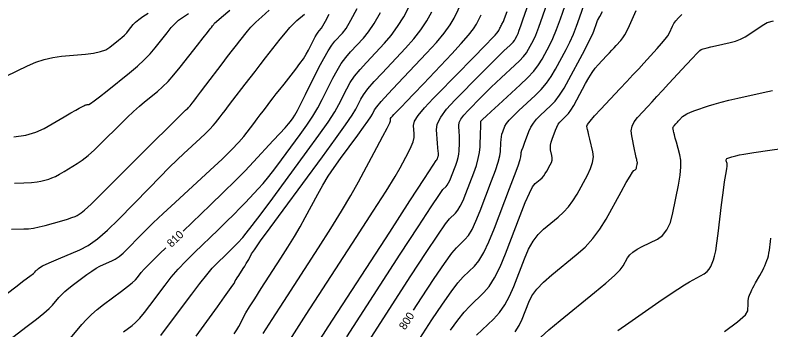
# Model space of a CAD drawing. Extents: x 2082232 to 2083549, y 592624 to 593832.
# Drawn here: x 2083382.5 to 2083448.5, y 592866.3 to 592893.8 of the extents above; entities that cross this region are included whole.
import ezdxf

# ---------------------------------------------------------------- set-up
doc = ezdxf.new("R2010")
doc.units = 0
doc.layers.add('DT_X_Contour_Major', color=7, linetype='Continuous')
doc.layers.add('DT_X_Contour_Minor', color=7, linetype='Continuous')

msp = doc.modelspace()

# ---------------------------------------------------------------- linework, layer by layer
at = {"layer": 'DT_X_Contour_Major'}
for points in [[(2083417.318, 592867.993), (2083418.001, 592869.047), (2083419.125, 592870.76), (2083420.008, 592872.061), (2083420.652, 592872.949), (2083421.055, 592873.425), (2083421.81, 592874.144), (2083422.104, 592874.503), (2083422.423, 592875.041), (2083422.765, 592875.759), (2083423.131, 592876.655), (2083424.138, 592879.285), (2083424.47, 592880.184), (2083424.71, 592880.909), (2083424.858, 592881.459), (2083424.914, 592881.834), (2083424.941, 592882.602), (2083424.959, 592882.878), (2083424.992, 592883.128), (2083425.04, 592883.353), (2083425.104, 592883.553), (2083425.294, 592884.053), (2083425.424, 592884.279), (2083425.671, 592884.582), (2083426.035, 592884.962), (2083426.516, 592885.418), (2083427.956, 592886.739), (2083428.471, 592887.253), (2083428.937, 592887.805), (2083429.355, 592888.394), (2083429.723, 592889.021), (2083430.641, 592890.744), (2083430.973, 592891.402), (2083431.282, 592892.083), (2083431.567, 592892.786), (2083431.828, 592893.512), (2083432.493, 592895.48)], [(2083382.394, 592883.127), (2083383.43, 592883.278), (2083384.312, 592883.52), (2083385.04, 592883.855), (2083386.776, 592884.87), (2083387.357, 592885.209), (2083387.798, 592885.464), (2083388.098, 592885.634), (2083388.259, 592885.721), (2083388.5, 592885.84), (2083388.586, 592885.88), (2083388.664, 592885.91), (2083388.733, 592885.929), (2083388.795, 592885.939), (2083388.947, 592885.953), (2083389.089, 592886.031), (2083389.4, 592886.255), (2083389.88, 592886.626), (2083390.529, 592887.143), (2083392.485, 592888.718), (2083393.175, 592889.296), (2083393.78, 592889.851), (2083394.298, 592890.383), (2083394.731, 592890.891), (2083395.771, 592892.214), (2083396.141, 592892.667), (2083396.473, 592893.031), (2083396.765, 592893.308), (2083397.02, 592893.498), (2083397.646, 592893.886)], [(2083397.169, 592874.877), (2083399.534, 592877.149), (2083400.697, 592878.275), (2083401.714, 592879.28), (2083402.586, 592880.163), (2083403.312, 592880.925), (2083405.054, 592882.794), (2083405.638, 592883.423), (2083406.081, 592883.909), (2083406.384, 592884.251), (2083406.548, 592884.449), (2083406.797, 592884.787), (2083406.934, 592885.008), (2083407.158, 592885.419), (2083407.47, 592886.019), (2083407.868, 592886.809), (2083409.048, 592889.167), (2083409.467, 592889.974), (2083409.838, 592890.627), (2083410.161, 592891.125), (2083410.436, 592891.468), (2083411.107, 592892.177), (2083411.417, 592892.594), (2083411.845, 592893.311), (2083412.391, 592894.328)], [(2083404.184, 592865.934), (2083404.956, 592867.151), (2083405.974, 592868.732), (2083409.018, 592873.431), (2083410.092, 592875.113), (2083411.031, 592876.635), (2083411.836, 592877.996), (2083412.506, 592879.197), (2083414.112, 592882.184), (2083414.638, 592883.171), (2083415.013, 592883.889), (2083415.237, 592884.34), (2083415.308, 592884.523), (2083415.297, 592884.653), (2083415.313, 592884.715), (2083415.367, 592884.803), (2083415.461, 592884.918), (2083415.595, 592885.059), (2083416.002, 592885.471), (2083416.252, 592885.73), (2083416.696, 592886.195), (2083417.335, 592886.868), (2083418.169, 592887.749), (2083420.65, 592890.373), (2083421.483, 592891.273), (2083422.121, 592892.004), (2083422.565, 592892.566), (2083422.814, 592892.959), (2083423.219, 592893.783)], [(2083428.424, 592865.623), (2083429.15, 592866.265), (2083430.137, 592867.085), (2083433.116, 592869.511), (2083434.111, 592870.339), (2083434.863, 592871.005), (2083435.372, 592871.509), (2083435.636, 592871.85), (2083436.018, 592872.543), (2083436.206, 592872.8), (2083436.482, 592873.051), (2083436.846, 592873.297), (2083437.299, 592873.537), (2083438.625, 592874.17), (2083439.083, 592874.492), (2083439.462, 592874.984), (2083439.761, 592875.644), (2083439.981, 592876.474), (2083440.461, 592878.912), (2083440.605, 592879.763), (2083440.675, 592880.488), (2083440.672, 592881.085), (2083440.595, 592881.556), (2083440.293, 592882.643), (2083440.191, 592883.009), (2083440.114, 592883.292), (2083440.062, 592883.493), (2083440.034, 592883.61), (2083439.991, 592883.814), (2083439.984, 592883.888), (2083439.996, 592883.959), (2083440.027, 592884.026), (2083440.076, 592884.09), (2083440.232, 592884.256), (2083440.296, 592884.324), (2083440.37, 592884.404), (2083440.454, 592884.495), (2083440.548, 592884.597), (2083440.813, 592884.885), (2083440.956, 592885), (2083441.186, 592885.126), (2083441.503, 592885.264), (2083441.907, 592885.413), (2083443.102, 592885.829), (2083443.597, 592885.988), (2083444.187, 592886.154), (2083444.872, 592886.327), (2083445.651, 592886.506), (2083447.854, 592886.994), (2083448.687, 592887.169)], [(2083387.326, 592865.546), (2083388.322, 592866.728), (2083388.721, 592867.17), (2083389.172, 592867.609), (2083389.676, 592868.047), (2083390.231, 592868.482), (2083391.78, 592869.64), (2083392.304, 592870.04), (2083392.714, 592870.373), (2083393.009, 592870.64), (2083393.19, 592870.838), (2083393.521, 592871.279), (2083393.783, 592871.572), (2083394.324, 592872.12), (2083395.143, 592872.924), (2083395.656, 592873.42)]]:
    msp.add_lwpolyline(points, dxfattribs=at)
at = {"layer": 'DT_X_Contour_Minor'}
for points in [[(2083395.218, 592865.768), (2083395.895, 592866.672), (2083397.929, 592869.386), (2083398.637, 592870.315), (2083399.234, 592871.067), (2083399.722, 592871.642), (2083400.1, 592872.041), (2083400.96, 592872.867), (2083401.264, 592873.161), (2083401.53, 592873.424), (2083401.757, 592873.655), (2083401.947, 592873.853), (2083402.402, 592874.342), (2083402.693, 592874.693), (2083403.223, 592875.383), (2083403.993, 592876.409), (2083405.004, 592877.773), (2083408.018, 592881.859), (2083409.039, 592883.265), (2083409.842, 592884.416), (2083410.427, 592885.313), (2083410.794, 592885.955), (2083411.481, 592887.329), (2083411.781, 592887.858), (2083412.165, 592888.417), (2083412.635, 592889.004), (2083413.188, 592889.62), (2083414.778, 592891.301), (2083415.361, 592891.978), (2083415.919, 592892.749), (2083416.451, 592893.614), (2083416.958, 592894.571)], [(2083401.635, 592865.926), (2083401.859, 592866.263), (2083402.041, 592866.558), (2083402.178, 592866.81), (2083402.488, 592867.426), (2083402.67, 592867.752), (2083402.984, 592868.269), (2083403.429, 592868.977), (2083404.007, 592869.875), (2083405.724, 592872.525), (2083406.339, 592873.492), (2083406.897, 592874.403), (2083407.399, 592875.26), (2083407.844, 592876.062), (2083408.954, 592878.127), (2083409.39, 592878.901), (2083409.863, 592879.674), (2083410.374, 592880.446), (2083410.923, 592881.216), (2083412.437, 592883.269), (2083412.943, 592883.961), (2083413.325, 592884.497), (2083413.584, 592884.877), (2083413.719, 592885.101), (2083413.913, 592885.49), (2083414.095, 592885.742), (2083414.493, 592886.206), (2083415.108, 592886.883), (2083415.941, 592887.772), (2083418.449, 592890.425), (2083419.305, 592891.363), (2083419.993, 592892.188), (2083420.512, 592892.899), (2083420.862, 592893.497), (2083421.571, 592894.939)], [(2083408.099, 592863.795), (2083409.863, 592866.519), (2083415.234, 592874.807), (2083416.999, 592877.528), (2083418.263, 592879.475), (2083419.027, 592880.649), (2083419.292, 592881.05), (2083419.33, 592881.086), (2083419.344, 592881.104), (2083419.36, 592881.131), (2083419.378, 592881.167), (2083419.396, 592881.212), (2083419.447, 592881.345), (2083419.464, 592881.393), (2083419.476, 592881.437), (2083419.484, 592881.477), (2083419.487, 592881.513), (2083419.491, 592881.605), (2083419.487, 592881.691), (2083419.474, 592881.878), (2083419.45, 592882.168), (2083419.418, 592882.559), (2083419.317, 592883.739), (2083419.39, 592884.233), (2083419.684, 592884.831), (2083420.199, 592885.532), (2083420.936, 592886.337), (2083423.193, 592888.62), (2083423.957, 592889.389), (2083424.553, 592889.986), (2083424.981, 592890.409), (2083425.243, 592890.659), (2083425.718, 592891.095), (2083425.882, 592891.252), (2083426.017, 592891.398), (2083426.122, 592891.533), (2083426.2, 592891.657), (2083426.367, 592891.97), (2083426.445, 592892.143), (2083426.555, 592892.428), (2083426.698, 592892.823), (2083426.872, 592893.329), (2083427.378, 592894.828)], [(2083411.47, 592865.655), (2083416.157, 592872.887), (2083417.707, 592875.272), (2083418.845, 592877.004), (2083419.569, 592878.082), (2083419.879, 592878.508), (2083420.156, 592878.772), (2083420.264, 592878.904), (2083420.381, 592879.101), (2083420.507, 592879.364), (2083420.641, 592879.693), (2083421.011, 592880.658), (2083421.133, 592881.006), (2083421.223, 592881.327), (2083421.281, 592881.62), (2083421.306, 592881.885), (2083421.329, 592882.555), (2083421.334, 592882.803), (2083421.333, 592883.045), (2083421.324, 592883.28), (2083421.308, 592883.509), (2083421.257, 592884.11), (2083421.294, 592884.362), (2083421.444, 592884.667), (2083421.707, 592885.024), (2083422.082, 592885.434), (2083423.232, 592886.597), (2083423.665, 592887.03), (2083424.102, 592887.456), (2083424.542, 592887.874), (2083424.985, 592888.286), (2083426.171, 592889.374), (2083426.58, 592889.768), (2083426.917, 592890.133), (2083427.182, 592890.47), (2083427.374, 592890.778), (2083427.791, 592891.562), (2083427.988, 592891.994), (2083428.263, 592892.704), (2083428.618, 592893.691), (2083429.053, 592894.956)], [(2083413.076, 592864.792), (2083417.079, 592870.967), (2083418.416, 592873.016), (2083419.427, 592874.532), (2083420.11, 592875.516), (2083420.467, 592875.966), (2083420.983, 592876.458), (2083421.184, 592876.703), (2083421.402, 592877.071), (2083421.636, 592877.561), (2083421.886, 592878.174), (2083422.575, 592879.972), (2083422.803, 592880.62), (2083422.97, 592881.217), (2083423.077, 592881.763), (2083423.124, 592882.257), (2083423.168, 592883.505), (2083423.182, 592883.916), (2083423.192, 592884.212), (2083423.197, 592884.393), (2083423.199, 592884.459), (2083423.197, 592884.481), (2083423.198, 592884.491), (2083423.204, 592884.502), (2083423.214, 592884.515), (2083423.228, 592884.531), (2083423.271, 592884.575), (2083423.374, 592884.671), (2083423.651, 592884.926), (2083424.102, 592885.34), (2083424.727, 592885.913), (2083426.625, 592887.654), (2083427.279, 592888.284), (2083427.818, 592888.868), (2083428.241, 592889.407), (2083428.549, 592889.9), (2083429.216, 592891.153), (2083429.488, 592891.721), (2083429.803, 592892.484), (2083430.161, 592893.443), (2083430.563, 592894.598)], [(2083380.456, 592868.444), (2083382.564, 592870.033), (2083383.26, 592870.559), (2083383.767, 592870.948), (2083384.086, 592871.198), (2083384.217, 592871.31), (2083384.313, 592871.424), (2083384.354, 592871.469), (2083384.406, 592871.518), (2083384.468, 592871.57), (2083384.54, 592871.626), (2083384.746, 592871.779), (2083384.9, 592871.866), (2083385.21, 592872.012), (2083385.673, 592872.215), (2083386.292, 592872.477), (2083388.147, 592873.253), (2083388.881, 592873.636), (2083389.69, 592874.204), (2083390.574, 592874.958), (2083391.535, 592875.896), (2083394.196, 592878.645), (2083395.136, 592879.608), (2083395.957, 592880.435), (2083396.661, 592881.125), (2083397.248, 592881.678), (2083398.656, 592882.973), (2083399.136, 592883.423), (2083399.523, 592883.799), (2083399.814, 592884.104), (2083400.011, 592884.335), (2083400.411, 592884.855), (2083400.593, 592885.093), (2083400.839, 592885.415), (2083401.15, 592885.822), (2083401.524, 592886.313), (2083402.609, 592887.737), (2083403.025, 592888.28), (2083403.46, 592888.843), (2083403.913, 592889.425), (2083404.385, 592890.026), (2083405.666, 592891.655), (2083406.118, 592892.215), (2083406.51, 592892.675), (2083406.844, 592893.035), (2083407.12, 592893.294), (2083407.775, 592893.85)], [(2083381.14, 592864.759), (2083383.552, 592866.578), (2083384.37, 592867.205), (2083385.012, 592867.723), (2083385.479, 592868.13), (2083385.771, 592868.428), (2083386.317, 592869.076), (2083386.551, 592869.329), (2083386.843, 592869.604), (2083387.194, 592869.9), (2083387.603, 592870.216), (2083388.77, 592871.089), (2083389.188, 592871.389), (2083389.567, 592871.638), (2083389.906, 592871.833), (2083390.206, 592871.977), (2083390.951, 592872.289), (2083391.246, 592872.443), (2083391.572, 592872.671), (2083391.927, 592872.974), (2083392.313, 592873.351), (2083393.383, 592874.457), (2083393.877, 592874.951), (2083394.558, 592875.605), (2083395.425, 592876.42), (2083396.478, 592877.394), (2083399.534, 592880.205), (2083400.577, 592881.181), (2083401.416, 592881.999), (2083402.049, 592882.659), (2083402.476, 592883.161), (2083403.344, 592884.291), (2083403.651, 592884.692), (2083403.923, 592885.047), (2083404.16, 592885.356), (2083404.361, 592885.619), (2083404.85, 592886.261), (2083405.059, 592886.533), (2083405.319, 592886.868), (2083405.63, 592887.266), (2083405.992, 592887.727), (2083407.027, 592889.041), (2083407.387, 592889.514), (2083407.691, 592889.945), (2083407.939, 592890.336), (2083408.132, 592890.686), (2083408.572, 592891.565), (2083408.726, 592891.864), (2083408.859, 592892.102), (2083408.97, 592892.278), (2083409.06, 592892.392), (2083409.271, 592892.616), (2083409.399, 592892.807), (2083409.623, 592893.215), (2083409.944, 592893.839)], [(2083381.717, 592888.411), (2083383.586, 592889.337), (2083384.296, 592889.649), (2083385.027, 592889.891), (2083385.778, 592890.063), (2083386.55, 592890.166), (2083388.633, 592890.347), (2083389.352, 592890.435), (2083389.948, 592890.564), (2083390.42, 592890.734), (2083390.769, 592890.945), (2083391.535, 592891.561), (2083391.805, 592891.788), (2083392.042, 592892.005), (2083392.245, 592892.213), (2083392.414, 592892.412), (2083392.821, 592892.93), (2083393.016, 592893.138), (2083393.296, 592893.374), (2083393.66, 592893.637), (2083394.109, 592893.928)], [(2083382.179, 592875.062), (2083383.243, 592875.074), (2083383.661, 592875.098), (2083384.114, 592875.158), (2083384.604, 592875.255), (2083385.13, 592875.389), (2083386.582, 592875.795), (2083387.074, 592875.939), (2083387.463, 592876.064), (2083387.748, 592876.17), (2083387.93, 592876.259), (2083388.277, 592876.471), (2083388.554, 592876.704), (2083389.127, 592877.244), (2083389.995, 592878.092), (2083391.158, 592879.247), (2083394.653, 592882.738), (2083395.807, 592883.889), (2083396.647, 592884.724), (2083397.172, 592885.242), (2083397.384, 592885.444), (2083397.528, 592885.56), (2083397.585, 592885.61), (2083397.646, 592885.672), (2083397.711, 592885.745), (2083397.781, 592885.831), (2083397.973, 592886.076), (2083398.102, 592886.242), (2083398.345, 592886.559), (2083398.701, 592887.025), (2083399.171, 592887.642), (2083400.576, 592889.485), (2083401.068, 592890.129), (2083401.491, 592890.68), (2083401.845, 592891.138), (2083402.13, 592891.503), (2083402.797, 592892.35), (2083403.103, 592892.702), (2083403.522, 592893.124), (2083404.054, 592893.615), (2083404.699, 592894.176)], [(2083382.429, 592879.079), (2083383.254, 592879.097), (2083383.917, 592879.131), (2083384.415, 592879.179), (2083384.751, 592879.242), (2083385.426, 592879.432), (2083385.701, 592879.526), (2083386.019, 592879.668), (2083386.379, 592879.857), (2083386.782, 592880.092), (2083387.914, 592880.784), (2083388.364, 592881.089), (2083388.865, 592881.486), (2083389.417, 592881.976), (2083390.02, 592882.557), (2083391.696, 592884.231), (2083392.299, 592884.823), (2083392.852, 592885.344), (2083393.354, 592885.793), (2083393.805, 592886.172), (2083394.942, 592887.087), (2083395.385, 592887.477), (2083395.864, 592887.961), (2083396.377, 592888.54), (2083396.925, 592889.213), (2083398.433, 592891.132), (2083398.932, 592891.769), (2083399.301, 592892.239), (2083399.539, 592892.542), (2083399.645, 592892.679), (2083399.754, 592892.823), (2083399.793, 592892.873), (2083399.826, 592892.916), (2083399.853, 592892.951), (2083399.875, 592892.979), (2083399.927, 592893.045), (2083400.089, 592893.19), (2083400.534, 592893.573), (2083401.264, 592894.196)], [(2083391.967, 592866.081), (2083392.709, 592866.636), (2083393.016, 592866.902), (2083393.378, 592867.283), (2083393.796, 592867.779), (2083394.27, 592868.391), (2083395.608, 592870.176), (2083396.144, 592870.855), (2083396.75, 592871.555), (2083397.425, 592872.273), (2083398.169, 592873.012), (2083400.247, 592875.008), (2083400.98, 592875.718), (2083401.622, 592876.352), (2083402.171, 592876.909), (2083402.629, 592877.389), (2083403.728, 592878.568), (2083404.165, 592879.058), (2083404.652, 592879.646), (2083405.189, 592880.33), (2083405.776, 592881.111), (2083407.407, 592883.323), (2083407.986, 592884.136), (2083408.5, 592884.917), (2083408.948, 592885.666), (2083409.331, 592886.382), (2083410.265, 592888.248), (2083410.624, 592888.916), (2083411.002, 592889.522), (2083411.398, 592890.064), (2083411.812, 592890.544), (2083412.942, 592891.739), (2083413.389, 592892.286), (2083413.882, 592893.03), (2083414.421, 592893.971)], [(2083398.311, 592865.705), (2083400.175, 592868.285), (2083400.79, 592869.138), (2083401.237, 592869.762), (2083401.516, 592870.157), (2083401.626, 592870.324), (2083401.696, 592870.464), (2083401.737, 592870.538), (2083401.809, 592870.655), (2083401.91, 592870.815), (2083402.04, 592871.019), (2083402.429, 592871.619), (2083402.569, 592871.838), (2083402.695, 592872.045), (2083402.809, 592872.239), (2083402.91, 592872.42), (2083403.161, 592872.888), (2083403.405, 592873.26), (2083403.946, 592874.024), (2083404.785, 592875.18), (2083405.923, 592876.728), (2083409.353, 592881.379), (2083410.499, 592882.946), (2083411.365, 592884.16), (2083411.951, 592885.021), (2083412.256, 592885.528), (2083412.697, 592886.409), (2083412.938, 592886.8), (2083413.329, 592887.312), (2083413.872, 592887.943), (2083414.565, 592888.696), (2083416.614, 592890.863), (2083417.333, 592891.671), (2083417.956, 592892.469), (2083418.482, 592893.256), (2083418.91, 592894.034)], [(2083406.497, 592865.356), (2083407.941, 592867.588), (2083412.312, 592874.337), (2083413.781, 592876.616), (2083414.909, 592878.39), (2083415.695, 592879.659), (2083416.141, 592880.423), (2083416.875, 592881.788), (2083417.113, 592882.271), (2083417.276, 592882.696), (2083417.364, 592883.064), (2083417.377, 592883.374), (2083417.313, 592884.124), (2083417.403, 592884.482), (2083417.718, 592884.992), (2083418.26, 592885.655), (2083419.029, 592886.47), (2083421.38, 592888.848), (2083422.181, 592889.659), (2083422.819, 592890.308), (2083423.294, 592890.796), (2083423.608, 592891.122), (2083424.227, 592891.777), (2083424.434, 592892.001), (2083424.594, 592892.183), (2083424.704, 592892.324), (2083424.767, 592892.422), (2083424.868, 592892.627), (2083424.907, 592892.706), (2083424.948, 592892.788), (2083424.993, 592892.873), (2083425.04, 592892.962), (2083425.168, 592893.203), (2083425.273, 592893.465), (2083425.489, 592894.069)], [(2083416.29, 592863.064), (2083418.923, 592867.127), (2083419.833, 592868.504), (2083420.59, 592869.589), (2083421.193, 592870.382), (2083421.643, 592870.883), (2083422.636, 592871.83), (2083423.024, 592872.302), (2083423.444, 592873.011), (2083423.894, 592873.956), (2083424.376, 592875.136), (2083425.702, 592878.599), (2083426.138, 592879.747), (2083426.45, 592880.593), (2083426.638, 592881.137), (2083426.703, 592881.379), (2083426.712, 592881.624), (2083426.733, 592881.752), (2083426.79, 592881.953), (2083426.882, 592882.226), (2083427.009, 592882.572), (2083427.398, 592883.592), (2083427.569, 592883.967), (2083427.791, 592884.327), (2083428.064, 592884.671), (2083428.389, 592885), (2083429.322, 592885.856), (2083429.683, 592886.24), (2083430.066, 592886.749), (2083430.471, 592887.383), (2083430.898, 592888.143), (2083432.066, 592890.336), (2083432.458, 592891.083), (2083432.76, 592891.681), (2083432.972, 592892.129), (2083433.092, 592892.427), (2083433.294, 592893.023), (2083433.403, 592893.288), (2083433.581, 592893.638), (2083433.827, 592894.073)], [(2083420.542, 592866.248), (2083421.172, 592867.118), (2083421.735, 592867.816), (2083422.231, 592868.342), (2083423.463, 592869.515), (2083423.928, 592870.058), (2083424.397, 592870.804), (2083424.871, 592871.754), (2083425.349, 592872.907), (2083426.632, 592876.256), (2083427.074, 592877.372), (2083427.437, 592878.208), (2083427.723, 592878.765), (2083427.931, 592879.042), (2083428.38, 592879.408), (2083428.543, 592879.555), (2083428.692, 592879.721), (2083428.829, 592879.905), (2083428.952, 592880.109), (2083429.266, 592880.678), (2083429.363, 592880.888), (2083429.42, 592881.091), (2083429.436, 592881.288), (2083429.412, 592881.478), (2083429.293, 592881.977), (2083429.268, 592882.177), (2083429.282, 592882.403), (2083429.334, 592882.655), (2083429.425, 592882.932), (2083429.72, 592883.706), (2083429.836, 592883.979), (2083429.966, 592884.216), (2083430.107, 592884.416), (2083430.261, 592884.581), (2083430.689, 592884.973), (2083430.865, 592885.169), (2083431.072, 592885.463), (2083431.312, 592885.855), (2083431.582, 592886.344), (2083432.347, 592887.779), (2083432.631, 592888.286), (2083432.911, 592888.729), (2083433.185, 592889.109), (2083433.456, 592889.425), (2083434.17, 592890.184), (2083434.424, 592890.455), (2083434.65, 592890.697), (2083434.848, 592890.91), (2083435.018, 592891.094), (2083435.435, 592891.548), (2083435.6, 592891.757), (2083435.78, 592892.045), (2083435.976, 592892.412), (2083436.188, 592892.856), (2083436.774, 592894.147)], [(2083422.818, 592865.8), (2083424.29, 592867.201), (2083424.816, 592867.774), (2083425.29, 592868.441), (2083425.713, 592869.202), (2083426.084, 592870.057), (2083427.006, 592872.463), (2083427.369, 592873.301), (2083427.766, 592874.013), (2083428.199, 592874.598), (2083428.666, 592875.056), (2083429.959, 592876.109), (2083430.425, 592876.531), (2083430.855, 592877.008), (2083431.248, 592877.539), (2083431.604, 592878.125), (2083432.505, 592879.76), (2083432.788, 592880.348), (2083432.963, 592880.885), (2083433.028, 592881.373), (2083432.984, 592881.81), (2083432.723, 592882.909), (2083432.636, 592883.278), (2083432.569, 592883.563), (2083432.523, 592883.762), (2083432.497, 592883.876), (2083432.457, 592884.066), (2083432.522, 592884.212), (2083432.747, 592884.505), (2083433.131, 592884.946), (2083433.675, 592885.535), (2083435.339, 592887.303), (2083435.939, 592887.942), (2083436.491, 592888.533), (2083436.996, 592889.076), (2083437.452, 592889.571), (2083438.605, 592890.827), (2083438.996, 592891.266), (2083439.304, 592891.643), (2083439.528, 592891.956), (2083439.669, 592892.207), (2083439.935, 592892.792), (2083440.062, 592893.02), (2083440.244, 592893.263), (2083440.481, 592893.522), (2083440.773, 592893.796)], [(2083426.183, 592866.078), (2083426.555, 592866.65), (2083426.819, 592867.206), (2083427.38, 592868.669), (2083427.663, 592869.231), (2083428.095, 592869.818), (2083428.675, 592870.431), (2083429.402, 592871.071), (2083431.537, 592872.81), (2083432.3, 592873.494), (2083432.988, 592874.24), (2083433.599, 592875.049), (2083434.134, 592875.921), (2083435.461, 592878.329), (2083435.903, 592879.122), (2083436.231, 592879.695), (2083436.448, 592880.048), (2083436.551, 592880.18), (2083436.678, 592880.241), (2083436.721, 592880.271), (2083436.757, 592880.318), (2083436.786, 592880.381), (2083436.807, 592880.46), (2083436.853, 592880.693), (2083436.866, 592880.774), (2083436.873, 592880.843), (2083436.873, 592880.9), (2083436.865, 592880.945), (2083436.837, 592881.048), (2083436.815, 592881.138), (2083436.774, 592881.329), (2083436.711, 592881.621), (2083436.628, 592882.014), (2083436.38, 592883.199), (2083436.341, 592883.633), (2083436.411, 592884.047), (2083436.589, 592884.44), (2083436.876, 592884.813), (2083437.786, 592885.78), (2083438.157, 592886.176), (2083438.587, 592886.639), (2083439.077, 592887.169), (2083439.627, 592887.767), (2083441.172, 592889.449), (2083441.687, 592890.004), (2083442.073, 592890.406), (2083442.332, 592890.657), (2083442.461, 592890.756), (2083442.636, 592890.817), (2083442.752, 592890.85), (2083442.97, 592890.903), (2083443.29, 592890.977), (2083443.712, 592891.071), (2083444.972, 592891.35), (2083445.436, 592891.476), (2083445.88, 592891.646), (2083446.306, 592891.858), (2083446.714, 592892.114), (2083447.776, 592892.854), (2083448.226, 592893.097), (2083448.782, 592893.269)], [(2083435.18, 592866.196), (2083436.132, 592866.869), (2083438.754, 592868.696), (2083439.659, 592869.32), (2083440.407, 592869.821), (2083440.999, 592870.198), (2083441.434, 592870.452), (2083442.386, 592870.967), (2083442.71, 592871.163), (2083442.967, 592871.366), (2083443.158, 592871.576), (2083443.283, 592871.793), (2083443.527, 592872.38), (2083443.62, 592872.689), (2083443.719, 592873.177), (2083443.823, 592873.844), (2083443.931, 592874.689), (2083444.227, 592877.181), (2083444.329, 592878.028), (2083444.416, 592878.701), (2083444.486, 592879.198), (2083444.541, 592879.52), (2083444.664, 592880.146), (2083444.702, 592880.362), (2083444.721, 592880.542), (2083444.723, 592880.684), (2083444.708, 592880.79), (2083444.643, 592881.023), (2083444.634, 592881.104), (2083444.654, 592881.171), (2083444.705, 592881.224), (2083444.785, 592881.264), (2083445.039, 592881.353), (2083445.138, 592881.385), (2083445.243, 592881.416), (2083445.356, 592881.445), (2083445.475, 592881.473), (2083445.803, 592881.546), (2083446.179, 592881.608), (2083447.061, 592881.74), (2083448.45, 592881.943), (2083450.344, 592882.215)], [(2083444.486, 592866.122), (2083445.625, 592866.969), (2083446.31, 592867.573), (2083446.542, 592867.933), (2083446.555, 592868.567), (2083446.566, 592868.79), (2083446.589, 592868.986), (2083446.625, 592869.153), (2083446.674, 592869.292), (2083446.819, 592869.624), (2083446.885, 592869.763), (2083446.971, 592869.934), (2083447.079, 592870.134), (2083447.209, 592870.365), (2083447.583, 592871.021), (2083447.714, 592871.258), (2083447.829, 592871.477), (2083447.927, 592871.678), (2083448.008, 592871.861), (2083448.2, 592872.325), (2083448.268, 592872.512), (2083448.325, 592872.725), (2083448.373, 592872.964), (2083448.411, 592873.23), (2083448.499, 592873.972), (2083448.549, 592874.279)]]:
    msp.add_lwpolyline(points, dxfattribs=at)

# ---------------------------------------------------------------- texts
at = {"layer": 'DT_X_Contour_Major'}
for s, rotation, p in [('810', 43.91456, (2083396.158, 592873.42)), ('800', 57.05219, (2083416.573, 592866.2))]:
    msp.add_text(s, height=0.7, rotation=rotation, dxfattribs=at).set_placement(p)

doc.saveas('drawing.dxf')
